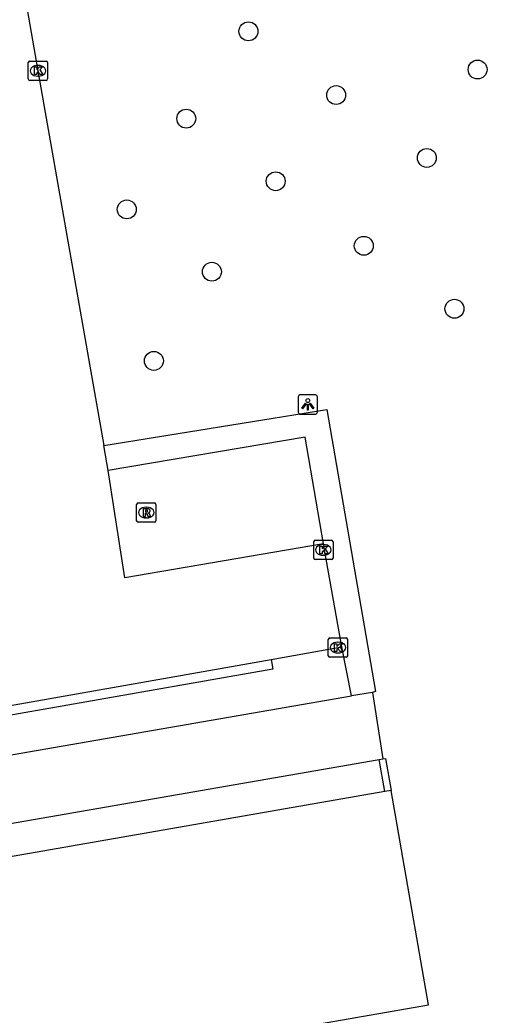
# Model space of a CAD drawing. Extents: x 162880 to 165536, y 384011 to 385179.
# Drawn here: x 164330.4 to 164354.6, y 384829.3 to 384880.8 of the extents above; entities that cross this region are included whole.
import ezdxf

# ---------------------------------------------------------------- set-up
doc = ezdxf.new("R2010")
doc.units = 0
for name, color, linetype in [('IMGEO_Boom', 7, 'Continuous'), ('IMGEO_Haag', 7, 'Continuous'), ('IMGEO_Kolk', 7, 'Continuous'), ('IMGEO_Lichtpunt', 7, 'Continuous'), ('IMGEO_Muur', 7, 'Continuous'), ('IMGEO_Pand', 7, 'Continuous'), ('IMGEO_Parkeervlak_open', 7, 'Continuous'), ('IMGEO_Rijbaan_lokaal_open', 7, 'Continuous'), ('IMGEO_Rioolput', 7, 'Continuous'), ('IMGEO_Voetpad_open', 7, 'Continuous')]:
    doc.layers.add(name, color=color, linetype=linetype)

msp = doc.modelspace()

# ---------------------------------------------------------------- linework, layer by layer
at = {"layer": 'IMGEO_Boom'}
for centre in [(164342.229, 384880.21), (164354.079, 384878.235), (164346.764, 384876.912), (164339.016, 384875.692), (164351.454, 384873.659), (164343.64, 384872.451), (164335.939, 384870.996), (164348.193, 384869.112), (164340.341, 384867.772), (164352.88, 384865.855), (164337.341, 384863.157)]:
    msp.add_circle(centre, 0.489, dxfattribs=at)
at = {"layer": 'IMGEO_Haag'}
msp.add_lwpolyline([(164334.754, 384858.773), (164346.279, 384860.638), (164348.805, 384846.051), (164348.644, 384846)], dxfattribs=at)
at = {"layer": 'IMGEO_Kolk'}
for p, q in [((164330.922, 384878.67), (164331.774, 384878.67)), ((164330.847, 384877.744), (164330.847, 384878.596)), ((164331.335, 384878.45), (164331.36, 384878.45)), ((164331.848, 384878.596), (164331.848, 384877.744)), ((164331.774, 384877.67), (164330.922, 384877.67)), ((164331.358, 384877.89), (164331.333, 384877.89)), ((164345.603, 384852.95), (164345.603, 384853.802)), ((164345.678, 384853.876), (164346.53, 384853.876)), ((164346.091, 384853.656), (164346.116, 384853.656)), ((164346.604, 384853.802), (164346.604, 384852.95)), ((164346.114, 384853.096), (164346.089, 384853.096)), ((164346.53, 384852.876), (164345.678, 384852.876)), ((164346.434, 384848.822), (164347.286, 384848.822)), ((164346.359, 384847.896), (164346.359, 384848.748)), ((164346.847, 384848.602), (164346.872, 384848.602)), ((164347.36, 384848.748), (164347.36, 384847.896)), ((164347.286, 384847.822), (164346.434, 384847.822)), ((164346.87, 384848.042), (164346.845, 384848.042))]:
    msp.add_line(p, q, dxfattribs=at)
for points in [[(164330.922, 384878.67), (164331.774, 384878.67)], [(164330.847, 384877.744), (164330.847, 384878.596)], [(164331.168, 384878.37), (164331.291, 384878.37), (164331.291, 384878.219), (164331.421, 384878.37), (164331.585, 384878.37), (164331.439, 384878.219), (164331.592, 384877.97), (164331.44, 384877.97), (164331.355, 384878.134), (164331.291, 384878.067), (164331.291, 384877.97), (164331.168, 384877.97), (164331.168, 384878.37)], [(164331.848, 384878.596), (164331.848, 384877.744)], [(164331.774, 384877.67), (164330.922, 384877.67)], [(164345.603, 384852.95), (164345.603, 384853.802)], [(164345.678, 384853.876), (164346.53, 384853.876)], [(164345.924, 384853.576), (164346.047, 384853.576), (164346.047, 384853.425), (164346.177, 384853.576), (164346.341, 384853.576), (164346.195, 384853.425), (164346.348, 384853.176), (164346.196, 384853.176), (164346.111, 384853.34), (164346.047, 384853.273), (164346.047, 384853.176), (164345.924, 384853.176), (164345.924, 384853.576)], [(164346.604, 384853.802), (164346.604, 384852.95)], [(164346.53, 384852.876), (164345.678, 384852.876)], [(164346.434, 384848.822), (164347.286, 384848.822)], [(164346.359, 384847.896), (164346.359, 384848.748)], [(164346.68, 384848.522), (164346.803, 384848.522), (164346.803, 384848.371), (164346.933, 384848.522), (164347.097, 384848.522), (164346.951, 384848.371), (164347.104, 384848.122), (164346.952, 384848.122), (164346.867, 384848.286), (164346.803, 384848.219), (164346.803, 384848.122), (164346.68, 384848.122), (164346.68, 384848.522)], [(164347.36, 384848.748), (164347.36, 384847.896)], [(164347.286, 384847.822), (164346.434, 384847.822)]]:
    msp.add_lwpolyline(points, dxfattribs=at)
for centre, start, end in [((164330.924, 384878.594), 91.552, 178.448), ((164330.924, 384878.594), 91.552, 178.448), ((164331.772, 384878.594), 1.552, 88.448), ((164331.772, 384878.594), 1.552, 88.448), ((164330.924, 384877.746), 181.552, 268.448), ((164330.924, 384877.746), 181.552, 268.448), ((164331.772, 384877.746), 271.552, 358.448), ((164331.772, 384877.746), 271.552, 358.448), ((164345.68, 384853.8), 91.552, 178.448), ((164345.68, 384853.8), 91.552, 178.448), ((164346.528, 384853.8), 1.552, 88.448), ((164346.528, 384853.8), 1.552, 88.448), ((164345.68, 384852.952), 181.552, 268.448), ((164345.68, 384852.952), 181.552, 268.448), ((164346.528, 384852.952), 271.552, 358.448), ((164346.528, 384852.952), 271.552, 358.448), ((164346.436, 384848.746), 91.552, 178.448), ((164346.436, 384848.746), 91.552, 178.448), ((164347.284, 384848.746), 1.552, 88.448), ((164347.284, 384848.746), 1.552, 88.448), ((164346.436, 384847.898), 181.552, 268.448), ((164346.436, 384847.898), 181.552, 268.448), ((164347.284, 384847.898), 271.552, 358.448), ((164347.284, 384847.898), 271.552, 358.448)]:
    msp.add_arc(centre, 0.0765, start, end, dxfattribs=at)
for centre, major_axis, ratio, start_param, end_param in [((164331.334, 384878.17), (-0.387, 0.002), 0.722429, 4.712389, 7.853982), ((164331.359, 384878.17), (-0.39, 0.002), 0.717154, 1.570796, 4.712389), ((164346.09, 384853.376), (-0.387, 0.002), 0.722429, 4.712389, 7.853982), ((164346.115, 384853.376), (-0.39, 0.002), 0.717154, 1.570796, 4.712389), ((164346.846, 384848.322), (-0.387, 0.002), 0.722429, 4.712389, 7.853982), ((164346.871, 384848.322), (-0.39, 0.002), 0.717154, 1.570796, 4.712389)]:
    msp.add_ellipse(centre, major_axis=major_axis, ratio=ratio, start_param=start_param, end_param=end_param, dxfattribs=at)
at = {"layer": 'IMGEO_Lichtpunt'}
for p, q in [((164344.801, 384861.306), (164344.801, 384860.499)), ((164344.801, 384861.306), (164344.801, 384860.499)), ((164345.703, 384861.401), (164344.895, 384861.401)), ((164345.703, 384861.401), (164344.895, 384861.401)), ((164345.797, 384860.499), (164345.797, 384861.306)), ((164345.797, 384860.499), (164345.797, 384861.306)), ((164344.895, 384860.405), (164345.703, 384860.405)), ((164344.895, 384860.405), (164345.703, 384860.405))]:
    msp.add_line(p, q, dxfattribs=at)
for points in [[(164345.175, 384860.97), (164345.214, 384860.942), (164345.026, 384860.68), (164344.988, 384860.707), (164345.175, 384860.97)], [(164345.277, 384860.922), (164345.324, 384860.922), (164345.324, 384860.6), (164345.277, 384860.6), (164345.277, 384860.922)], [(164345.387, 384860.942), (164345.425, 384860.969), (164345.612, 384860.707), (164345.573, 384860.679), (164345.387, 384860.942)]]:
    msp.add_lwpolyline(points, dxfattribs=at)
msp.add_circle((164345.3, 384861.104), 0.0994, dxfattribs=at)
for centre, start, end in [((164344.895, 384861.306), 90, 180), ((164344.895, 384861.306), 90, 180), ((164345.703, 384861.306), 0, 90), ((164345.703, 384861.306), 0, 90), ((164344.895, 384860.499), 180, 270), ((164344.895, 384860.499), 180, 270), ((164345.703, 384860.499), 270, 0), ((164345.703, 384860.499), 270, 360)]:
    msp.add_arc(centre, 0.0946, start, end, dxfattribs=at)
at = {"layer": 'IMGEO_Muur'}
for points in [[(164349.18, 384842.563), (164349.324, 384842.588), (164349.613, 384840.931)], [(164348.994, 384842.531), (164349.18, 384842.563)], [(164349.283, 384840.873), (164348.994, 384842.531)]]:
    msp.add_lwpolyline(points, dxfattribs=at)
at = {"layer": 'IMGEO_Pand'}
for points in [[(164274.651, 384829.632), (164276.889, 384816.815), (164351.548, 384829.842), (164349.613, 384840.931)], [(164349.283, 384840.873), (164292.164, 384830.906)], [(164349.613, 384840.931), (164349.283, 384840.873)]]:
    msp.add_lwpolyline(points, dxfattribs=at)
at = {"layer": 'IMGEO_Parkeervlak_open'}
msp.add_lwpolyline([(164346.115, 384853.689), (164345.159, 384859.211), (164334.984, 384857.489)], dxfattribs=at)
at = {"layer": 'IMGEO_Rijbaan_lokaal_open'}
for points in [[(164330.723, 384881.732), (164331.347, 384878.17), (164334.754, 384858.773)], [(164334.984, 384857.489), (164334.754, 384858.773)], [(164346.115, 384853.689), (164335.836, 384851.939), (164334.984, 384857.489)], [(164347.058, 384848.357), (164346.162, 384853.381), (164346.115, 384853.689)], [(164343.397, 384847.699), (164347.058, 384848.357)], [(164325.731, 384844.6), (164326.285, 384844.691), (164343.397, 384847.699)]]:
    msp.add_lwpolyline(points, dxfattribs=at)
at = {"layer": 'IMGEO_Rioolput'}
for p, q in [((164336.448, 384854.882), (164336.448, 384855.734)), ((164336.523, 384855.808), (164337.375, 384855.808)), ((164336.936, 384855.588), (164336.961, 384855.588)), ((164337.449, 384855.734), (164337.449, 384854.882)), ((164336.959, 384855.028), (164336.934, 384855.028)), ((164337.375, 384854.808), (164336.523, 384854.808))]:
    msp.add_line(p, q, dxfattribs=at)
for points in [[(164336.448, 384854.882), (164336.448, 384855.734)], [(164336.523, 384855.808), (164337.375, 384855.808)], [(164337.037, 384855.506), (164336.785, 384855.508), (164336.785, 384855.108)], [(164337.449, 384855.734), (164337.449, 384854.882)], [(164336.785, 384855.108), (164336.909, 384855.108), (164336.909, 384855.27), (164336.92, 384855.27)], [(164336.963, 384855.427), (164336.909, 384855.427), (164336.909, 384855.346)], [(164336.909, 384855.346), (164336.961, 384855.346)], [(164336.967, 384855.241), (164337.038, 384855.108), (164337.178, 384855.108), (164337.113, 384855.234)], [(164337.375, 384854.808), (164336.523, 384854.808)]]:
    msp.add_lwpolyline(points, dxfattribs=at)
for centre, radius, start, end in [((164336.525, 384855.732), 0.0765, 91.552, 178.448), ((164336.525, 384855.732), 0.0765, 91.552, 178.448), ((164337.036, 384855.396), 0.109, 350.3612, 89.416), ((164337.373, 384855.732), 0.0765, 1.552, 88.448), ((164337.373, 384855.732), 0.0765, 1.552, 88.448), ((164336.919, 384855.217), 0.0533, 26.0293, 88.6989), ((164336.945, 384855.535), 0.19, 274.7715, 282.9687), ((164336.969, 384855.331), 0.0964, 77.0061, 93.1865), ((164336.983, 384855.388), 0.0378, 276.6634, 79.6772), ((164337.034, 384855.396), 0.112, 277.5842, 350.9817), ((164337.018, 384855.181), 0.108, 29.5134, 73.7905), ((164336.525, 384854.884), 0.0765, 181.552, 268.448), ((164336.525, 384854.884), 0.0765, 181.552, 268.448), ((164337.373, 384854.884), 0.0765, 271.552, 358.448), ((164337.373, 384854.884), 0.0765, 271.552, 358.448)]:
    msp.add_arc(centre, radius, start, end, dxfattribs=at)
for centre, major_axis, ratio, start_param, end_param in [((164336.935, 384855.308), (-0.387, 0.002), 0.722429, 4.712389, 7.853982), ((164336.96, 384855.308), (-0.39, 0.002), 0.717154, 1.570796, 4.712389)]:
    msp.add_ellipse(centre, major_axis=major_axis, ratio=ratio, start_param=start_param, end_param=end_param, dxfattribs=at)
at = {"layer": 'IMGEO_Voetpad_open'}
for points in [[(164347.566, 384845.828), (164347.058, 384848.357)], [(164343.397, 384847.699), (164343.483, 384847.207), (164325.817, 384844.108), (164325.731, 384844.6)], [(164291.871, 384832.621), (164291.282, 384836.062), (164347.566, 384845.828)], [(164348.644, 384846), (164347.566, 384845.828)], [(164348.644, 384846), (164349.18, 384842.563)], [(164291.871, 384832.621), (164348.994, 384842.531)]]:
    msp.add_lwpolyline(points, dxfattribs=at)

doc.saveas('drawing.dxf')
